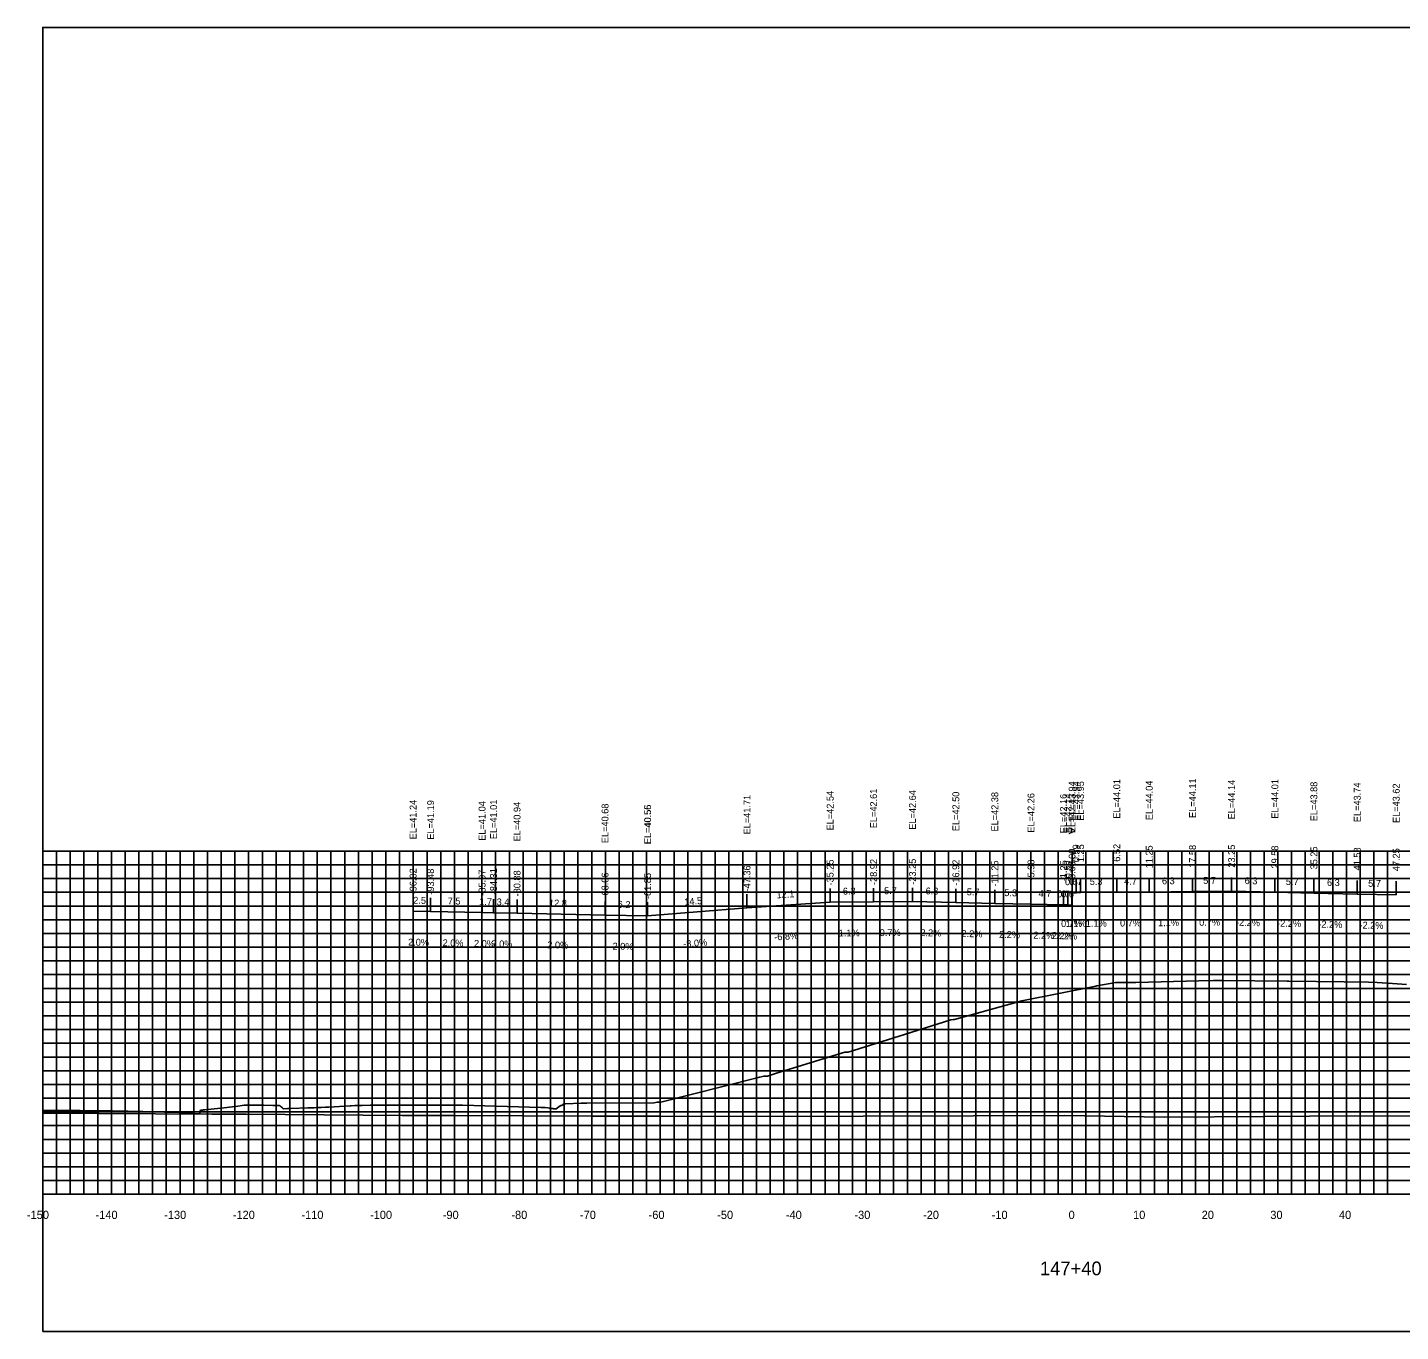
# Model space of a CAD drawing. Extents: x 1800880 to 1818864, y 245271 to 250560.
# Drawn here: x 1808027.2 to 1808227.3, y 249144.1 to 249334.1 of the extents above; entities that cross this region are included whole.
import ezdxf

# ---------------------------------------------------------------- set-up
doc = ezdxf.new("R2010")
doc.units = 0
for name, color, linetype in [('ANNO-TXT', 7, 'Continuous'), ('AXIS', 7, 'Continuous'), ('CL-CNST', 7, 'Continuous'), ('DESIGN - DRAINAGE - Bridges', 7, 'Continuous'), ('Level 32', 7, 'Continuous'), ('Level 37', 7, 'Continuous'), ('Level 46', 7, 'Continuous'), ('Level 62', 7, 'Continuous'), ('SHT-BDR', 7, 'Continuous')]:
    doc.layers.add(name, color=color, linetype=linetype)

msp = doc.modelspace()

# ---------------------------------------------------------------- linework, layer by layer
at = {"layer": 'AXIS'}
msp.add_lwpolyline([(1808179.41, 249207.99), (1808180, 249207.99), (1808180.66, 249208), (1808185.93, 249208.06), (1808190.66, 249208.09), (1808196.98, 249208.16), (1808202.66, 249208.2), (1808208.98, 249208.06), (1808214.66, 249207.93), (1808220.98, 249207.79), (1808226.66, 249207.67)], dxfattribs=at)
at = {"layer": 'CL-CNST'}
msp.add_lwpolyline([(1808029.41, 249176.27), (1808033.98, 249176.27), (1808034.88, 249176.27), (1808039.59, 249176.22), (1808046.24, 249176.05), (1808046.67, 249176.04), (1808047.17, 249176.03), (1808047.75, 249176.01), (1808048.45, 249175.99), (1808049.28, 249175.97), (1808049.62, 249175.96), (1808050.17, 249175.91), (1808050.69, 249175.87), (1808051, 249175.85), (1808051.2, 249175.83), (1808051.35, 249175.82), (1808051.46, 249175.81), (1808051.55, 249175.8), (1808051.62, 249175.79), (1808051.68, 249175.79), (1808051.72, 249175.79), (1808051.76, 249175.78), (1808052.26, 249175.75), (1808052.41, 249176.29), (1808052.45, 249176.32), (1808052.7, 249176.32), (1808052.82, 249176.35), (1808052.84, 249176.35), (1808053.01, 249176.35), (1808056.23, 249176.71), (1808056.63, 249176.76), (1808057.08, 249176.81), (1808057.38, 249176.84), (1808057.53, 249176.85), (1808058.78, 249177.02), (1808059.21, 249177.02), (1808060.08, 249177.01), (1808061.55, 249177.01), (1808061.62, 249177.01), (1808062.93, 249177), (1808063.15, 249177), (1808063.89, 249176.97), (1808063.96, 249176.94), (1808063.97, 249176.93), (1808063.97, 249176.93), (1808063.97, 249176.93), (1808063.98, 249176.92), (1808063.98, 249176.92), (1808063.99, 249176.91), (1808064, 249176.91), (1808064.01, 249176.9), (1808064.02, 249176.89), (1808064.04, 249176.88), (1808064.06, 249176.86), (1808064.08, 249176.84), (1808064.13, 249176.81), (1808064.17, 249176.78), (1808064.22, 249176.73), (1808064.28, 249176.68), (1808064.31, 249176.65), (1808064.34, 249176.63), (1808064.36, 249176.61), (1808064.38, 249176.6), (1808064.39, 249176.59), (1808064.4, 249176.58), (1808064.41, 249176.57), (1808064.42, 249176.56), (1808064.42, 249176.56), (1808064.43, 249176.55), (1808064.43, 249176.55), (1808064.44, 249176.55), (1808064.44, 249176.54), (1808064.44, 249176.54), (1808064.45, 249176.54), (1808064.45, 249176.53), (1808064.45, 249176.53), (1808064.46, 249176.53), (1808064.46, 249176.53), (1808064.46, 249176.53), (1808064.46, 249176.53), (1808064.46, 249176.52), (1808064.49, 249176.48), (1808065.05, 249176.53), (1808065.54, 249176.53), (1808068.03, 249176.62), (1808068.3, 249176.62), (1808068.48, 249176.63), (1808068.62, 249176.63), (1808068.98, 249176.66), (1808069.42, 249176.68), (1808069.46, 249176.68), (1808069.96, 249176.7), (1808070.63, 249176.72), (1808071.09, 249176.73), (1808074.19, 249176.94), (1808074.37, 249176.95), (1808074.9, 249176.96), (1808075.7, 249176.98), (1808075.78, 249176.98), (1808075.96, 249176.98), (1808077.14, 249177.01), (1808078.47, 249177.04), (1808079.84, 249177.03), (1808089.85, 249177.03), (1808089.91, 249177.03), (1808090.58, 249177.04), (1808101.97, 249176.71), (1808102.09, 249176.7), (1808102.59, 249176.69), (1808102.61, 249176.69), (1808103, 249176.63), (1808103.23, 249176.6), (1808103.39, 249176.58), (1808103.5, 249176.56), (1808103.58, 249176.55), (1808103.64, 249176.54), (1808103.69, 249176.54), (1808103.73, 249176.53), (1808103.77, 249176.53), (1808103.8, 249176.52), (1808103.82, 249176.52), (1808103.84, 249176.52), (1808103.86, 249176.51), (1808103.88, 249176.51), (1808103.89, 249176.51), (1808103.91, 249176.51), (1808103.92, 249176.51), (1808104.17, 249176.48), (1808104.21, 249176.51), (1808104.8, 249176.95), (1808104.89, 249176.97), (1808105.09, 249176.99), (1808105.21, 249177.15), (1808105.28, 249177.16), (1808105.43, 249177.21), (1808105.57, 249177.21), (1808107.85, 249177.31), (1808108.28, 249177.31), (1808108.3, 249177.31), (1808108.71, 249177.3), (1808118.51, 249177.39), (1808118.97, 249177.48), (1808119.23, 249177.48), (1808119.47, 249177.48), (1808133.33, 249180.98), (1808133.84, 249181.11), (1808134.52, 249181.28), (1808134.58, 249181.28), (1808134.91, 249181.28), (1808135.02, 249181.28), (1808136.34, 249181.68), (1808146.29, 249184.77), (1808146.68, 249184.77), (1808146.8, 249184.77), (1808154.99, 249187.32), (1808161.75, 249189.48), (1808162.08, 249189.49), (1808162.3, 249189.5), (1808172.11, 249192.23), (1808182.9, 249194.39), (1808183.05, 249194.42), (1808185.79, 249194.91), (1808185.95, 249194.91), (1808186.27, 249194.91), (1808186.58, 249194.91), (1808186.93, 249194.91), (1808187.48, 249194.91), (1808188.69, 249194.9), (1808197.88, 249195.14), (1808200.01, 249195.19), (1808201.31, 249195.18), (1808210.77, 249195.08), (1808210.93, 249195.08), (1808211.03, 249195.08), (1808219.09, 249195), (1808222.6, 249194.97), (1808223.9, 249194.89), (1808226.1, 249194.75), (1808228.17, 249194.62)], dxfattribs=at)
at = {"layer": 'DESIGN - DRAINAGE - Bridges'}
for p, q in [((1808029.35, 249214.05), (1808029.41, 249214.05)), ((1808029.41, 249164.05), (1808029.41, 249214.05)), ((1808029.35, 249204.05), (1808029.41, 249204.05)), ((1808029.35, 249194.05), (1808029.41, 249194.05)), ((1808029.35, 249184.05), (1808029.41, 249184.05)), ((1808029.35, 249174.05), (1808029.41, 249174.05)), ((1808029.35, 249164.05), (1808029.41, 249164.05)), ((1808029.41, 249164.05), (1808329.41, 249164.05)), ((1808029.41, 249163.99), (1808029.41, 249164.05)), ((1808039.41, 249163.99), (1808039.41, 249164.05)), ((1808049.41, 249163.99), (1808049.41, 249164.05)), ((1808059.41, 249163.99), (1808059.41, 249164.05)), ((1808069.41, 249163.99), (1808069.41, 249164.05)), ((1808079.41, 249163.99), (1808079.41, 249164.05)), ((1808089.41, 249163.99), (1808089.41, 249164.05)), ((1808099.41, 249163.99), (1808099.41, 249164.05)), ((1808109.41, 249163.99), (1808109.41, 249164.05)), ((1808119.41, 249163.99), (1808119.41, 249164.05)), ((1808129.41, 249163.99), (1808129.41, 249164.05)), ((1808139.41, 249163.99), (1808139.41, 249164.05)), ((1808149.41, 249163.99), (1808149.41, 249164.05)), ((1808159.41, 249163.99), (1808159.41, 249164.05)), ((1808169.41, 249163.99), (1808169.41, 249164.05)), ((1808179.41, 249163.99), (1808179.41, 249164.05)), ((1808189.41, 249163.99), (1808189.41, 249164.05)), ((1808199.41, 249163.99), (1808199.41, 249164.05)), ((1808209.41, 249163.99), (1808209.41, 249164.05)), ((1808219.41, 249163.99), (1808219.41, 249164.05))]:
    msp.add_line(p, q, dxfattribs=at)
at = {"layer": 'Level 37'}
for p, q in [((1808179.41, 249207.99), (1808179.41, 249209.99)), ((1808180, 249207.99), (1808180, 249209.99)), ((1808180.66, 249208), (1808180.66, 249210)), ((1808185.93, 249208.06), (1808185.93, 249210.06)), ((1808190.66, 249208.09), (1808190.66, 249210.09)), ((1808196.98, 249208.16), (1808196.98, 249210.16)), ((1808202.66, 249208.2), (1808202.66, 249210.2)), ((1808208.98, 249208.06), (1808208.98, 249210.06)), ((1808214.66, 249207.93), (1808214.66, 249209.93)), ((1808144.16, 249206.59), (1808144.16, 249208.59)), ((1808150.48, 249206.66), (1808150.48, 249208.66)), ((1808156.16, 249206.69), (1808156.16, 249208.69)), ((1808162.48, 249206.56), (1808162.48, 249208.56)), ((1808168.16, 249206.43), (1808168.16, 249208.43)), ((1808173.43, 249206.32), (1808173.43, 249208.32)), ((1808178.16, 249206.21), (1808178.16, 249208.21)), ((1808178.81, 249206.2), (1808178.81, 249208.2)), ((1808179.4, 249206.18), (1808179.4, 249208.18)), ((1808220.98, 249207.79), (1808220.98, 249209.79)), ((1808226.66, 249207.67), (1808226.66, 249209.67)), ((1808083.38, 249205.29), (1808083.38, 249207.29)), ((1808085.93, 249205.24), (1808085.93, 249207.24)), ((1808093.43, 249205.09), (1808093.43, 249207.09)), ((1808095.1, 249205.06), (1808095.1, 249207.06)), ((1808098.53, 249204.99), (1808098.53, 249206.99)), ((1808111.35, 249204.73), (1808111.35, 249206.73)), ((1808117.56, 249204.61), (1808117.56, 249206.61)), ((1808117.56, 249204.6), (1808117.56, 249206.6)), ((1808132.04, 249205.76), (1808132.04, 249207.76))]:
    msp.add_line(p, q, dxfattribs=at)
msp.add_lwpolyline([(1808029.41, 249144.05), (1808329.41, 249144.05), (1808329.41, 249334.05), (1808029.41, 249334.05)], close=True, dxfattribs=at)
at = {"layer": 'Level 46'}
for p, q in [((1808029.41, 249214.05), (1808329.41, 249214.05)), ((1808029.41, 249164.05), (1808029.41, 249214.05)), ((1808031.41, 249164.05), (1808031.41, 249214.05)), ((1808033.41, 249164.05), (1808033.41, 249214.05)), ((1808035.41, 249164.05), (1808035.41, 249214.05)), ((1808037.41, 249164.05), (1808037.41, 249214.05)), ((1808039.41, 249164.05), (1808039.41, 249214.05)), ((1808041.41, 249164.05), (1808041.41, 249214.05)), ((1808043.41, 249164.05), (1808043.41, 249214.05)), ((1808045.41, 249164.05), (1808045.41, 249214.05)), ((1808047.41, 249164.05), (1808047.41, 249214.05)), ((1808049.41, 249164.05), (1808049.41, 249214.05)), ((1808051.41, 249164.05), (1808051.41, 249214.05)), ((1808053.41, 249164.05), (1808053.41, 249214.05)), ((1808055.41, 249164.05), (1808055.41, 249214.05)), ((1808057.41, 249164.05), (1808057.41, 249214.05)), ((1808059.41, 249164.05), (1808059.41, 249214.05)), ((1808061.41, 249164.05), (1808061.41, 249214.05)), ((1808063.41, 249164.05), (1808063.41, 249214.05)), ((1808065.41, 249164.05), (1808065.41, 249214.05)), ((1808067.41, 249164.05), (1808067.41, 249214.05)), ((1808069.41, 249164.05), (1808069.41, 249214.05)), ((1808071.41, 249164.05), (1808071.41, 249214.05)), ((1808073.41, 249164.05), (1808073.41, 249214.05)), ((1808075.41, 249164.05), (1808075.41, 249214.05)), ((1808077.41, 249164.05), (1808077.41, 249214.05)), ((1808079.41, 249164.05), (1808079.41, 249214.05)), ((1808081.41, 249164.05), (1808081.41, 249214.05)), ((1808083.41, 249164.05), (1808083.41, 249214.05)), ((1808085.41, 249164.05), (1808085.41, 249214.05)), ((1808087.41, 249164.05), (1808087.41, 249214.05)), ((1808089.41, 249164.05), (1808089.41, 249214.05)), ((1808091.41, 249164.05), (1808091.41, 249214.05)), ((1808093.41, 249164.05), (1808093.41, 249214.05)), ((1808095.41, 249164.05), (1808095.41, 249214.05)), ((1808097.41, 249164.05), (1808097.41, 249214.05)), ((1808099.41, 249164.05), (1808099.41, 249214.05)), ((1808101.41, 249164.05), (1808101.41, 249214.05)), ((1808103.41, 249164.05), (1808103.41, 249214.05)), ((1808105.41, 249164.05), (1808105.41, 249214.05)), ((1808107.41, 249164.05), (1808107.41, 249214.05)), ((1808109.41, 249164.05), (1808109.41, 249214.05)), ((1808111.41, 249164.05), (1808111.41, 249214.05)), ((1808113.41, 249164.05), (1808113.41, 249214.05)), ((1808115.41, 249164.05), (1808115.41, 249214.05)), ((1808117.41, 249164.05), (1808117.41, 249214.05)), ((1808119.41, 249164.05), (1808119.41, 249214.05)), ((1808121.41, 249164.05), (1808121.41, 249214.05)), ((1808123.41, 249164.05), (1808123.41, 249214.05)), ((1808125.41, 249164.05), (1808125.41, 249214.05)), ((1808127.41, 249164.05), (1808127.41, 249214.05)), ((1808129.41, 249164.05), (1808129.41, 249214.05)), ((1808131.41, 249164.05), (1808131.41, 249214.05)), ((1808133.41, 249164.05), (1808133.41, 249214.05)), ((1808135.41, 249164.05), (1808135.41, 249214.05)), ((1808137.41, 249164.05), (1808137.41, 249214.05)), ((1808139.41, 249164.05), (1808139.41, 249214.05)), ((1808141.41, 249164.05), (1808141.41, 249214.05)), ((1808143.41, 249164.05), (1808143.41, 249214.05)), ((1808145.41, 249164.05), (1808145.41, 249214.05)), ((1808147.41, 249164.05), (1808147.41, 249214.05)), ((1808149.41, 249164.05), (1808149.41, 249214.05)), ((1808151.41, 249164.05), (1808151.41, 249214.05)), ((1808153.41, 249164.05), (1808153.41, 249214.05)), ((1808155.41, 249164.05), (1808155.41, 249214.05)), ((1808157.41, 249164.05), (1808157.41, 249214.05)), ((1808159.41, 249164.05), (1808159.41, 249214.05)), ((1808161.41, 249164.05), (1808161.41, 249214.05)), ((1808163.41, 249164.05), (1808163.41, 249214.05)), ((1808165.41, 249164.05), (1808165.41, 249214.05)), ((1808167.41, 249164.05), (1808167.41, 249214.05)), ((1808169.41, 249164.05), (1808169.41, 249214.05)), ((1808171.41, 249164.05), (1808171.41, 249214.05)), ((1808173.41, 249164.05), (1808173.41, 249214.05)), ((1808175.41, 249164.05), (1808175.41, 249214.05)), ((1808177.41, 249164.05), (1808177.41, 249214.05)), ((1808179.41, 249164.05), (1808179.41, 249214.05)), ((1808181.41, 249164.05), (1808181.41, 249214.05)), ((1808183.41, 249164.05), (1808183.41, 249214.05)), ((1808185.41, 249164.05), (1808185.41, 249214.05)), ((1808187.41, 249164.05), (1808187.41, 249214.05)), ((1808189.41, 249164.05), (1808189.41, 249214.05)), ((1808191.41, 249164.05), (1808191.41, 249214.05)), ((1808193.41, 249164.05), (1808193.41, 249214.05)), ((1808195.41, 249164.05), (1808195.41, 249214.05)), ((1808197.41, 249164.05), (1808197.41, 249214.05)), ((1808199.41, 249164.05), (1808199.41, 249214.05)), ((1808201.41, 249164.05), (1808201.41, 249214.05)), ((1808203.41, 249164.05), (1808203.41, 249214.05)), ((1808205.41, 249164.05), (1808205.41, 249214.05)), ((1808207.41, 249164.05), (1808207.41, 249214.05)), ((1808209.41, 249164.05), (1808209.41, 249214.05)), ((1808211.41, 249164.05), (1808211.41, 249214.05)), ((1808213.41, 249164.05), (1808213.41, 249214.05)), ((1808215.41, 249164.05), (1808215.41, 249214.05)), ((1808217.41, 249164.05), (1808217.41, 249214.05)), ((1808219.41, 249164.05), (1808219.41, 249214.05)), ((1808221.41, 249164.05), (1808221.41, 249214.05)), ((1808223.41, 249164.05), (1808223.41, 249214.05)), ((1808225.41, 249164.05), (1808225.41, 249214.05)), ((1808029.41, 249212.05), (1808329.41, 249212.05)), ((1808029.41, 249210.05), (1808329.41, 249210.05)), ((1808029.41, 249208.05), (1808329.41, 249208.05)), ((1808029.41, 249206.05), (1808329.41, 249206.05)), ((1808029.41, 249204.05), (1808329.41, 249204.05)), ((1808029.41, 249202.05), (1808329.41, 249202.05)), ((1808029.41, 249200.05), (1808329.41, 249200.05)), ((1808029.41, 249198.05), (1808329.41, 249198.05)), ((1808029.41, 249196.05), (1808329.41, 249196.05)), ((1808029.41, 249194.05), (1808329.41, 249194.05)), ((1808029.41, 249192.05), (1808329.41, 249192.05)), ((1808029.41, 249190.05), (1808329.41, 249190.05)), ((1808029.41, 249188.05), (1808329.41, 249188.05)), ((1808029.41, 249186.05), (1808329.41, 249186.05)), ((1808029.41, 249184.05), (1808329.41, 249184.05)), ((1808029.41, 249182.05), (1808329.41, 249182.05)), ((1808029.41, 249180.05), (1808329.41, 249180.05)), ((1808029.41, 249178.05), (1808329.41, 249178.05)), ((1808029.41, 249176.05), (1808329.41, 249176.05)), ((1808029.41, 249174.05), (1808329.41, 249174.05)), ((1808029.41, 249172.05), (1808329.41, 249172.05)), ((1808029.41, 249170.05), (1808329.41, 249170.05)), ((1808029.41, 249168.05), (1808329.41, 249168.05)), ((1808029.41, 249166.05), (1808329.41, 249166.05)), ((1808029.41, 249164.05), (1808329.41, 249164.05))]:
    msp.add_line(p, q, dxfattribs=at)
at = {"layer": 'Level 62'}
for points in [[(1808117.56, 249204.6), (1808132.04, 249205.76), (1808144.16, 249206.59), (1808150.48, 249206.66), (1808156.16, 249206.69), (1808162.48, 249206.56), (1808168.16, 249206.43), (1808173.43, 249206.32), (1808178.16, 249206.21), (1808178.81, 249206.2), (1808179.4, 249206.18)], [(1808083.38, 249205.29), (1808085.93, 249205.24), (1808093.43, 249205.09), (1808095.1, 249205.06), (1808098.53, 249204.99), (1808111.35, 249204.73), (1808117.56, 249204.61)], [(1808029.41, 249175.86), (1808054.04, 249175.7), (1808059.07, 249175.7), (1808081.79, 249175.54), (1808089.41, 249175.55), (1808109.55, 249175.41), (1808119.34, 249175.44), (1808137.3, 249175.38), (1808148.95, 249175.44), (1808165.06, 249175.46), (1808178.3, 249175.53), (1808192.82, 249175.28), (1808207.45, 249175.36), (1808220.57, 249175.5), (1808232.67, 249175.43), (1808248.33, 249175.52), (1808260.17, 249175.72), (1808276.08, 249175.82), (1808287.64, 249175.5), (1808303.84, 249175.61), (1808320.56, 249175.02), (1808329.41, 249175.09)]]:
    msp.add_lwpolyline(points, dxfattribs=at)

# ---------------------------------------------------------------- texts
for s, p in [('-150', (1808027.1, 249160.45)), ('-140', (1808037.1, 249160.45)), ('-130', (1808047.1, 249160.45)), ('-120', (1808057.1, 249160.45)), ('-110', (1808067.1, 249160.45)), ('-100', (1808077.1, 249160.45)), ('-90', (1808087.7, 249160.45)), ('-80', (1808097.7, 249160.45)), ('-70', (1808107.7, 249160.45)), ('-60', (1808117.7, 249160.45)), ('-50', (1808127.7, 249160.45)), ('-40', (1808137.7, 249160.45)), ('-30', (1808147.7, 249160.45)), ('-20', (1808157.7, 249160.45)), ('-10', (1808167.7, 249160.45)), ('0', (1808178.91, 249160.45)), ('10', (1808188.31, 249160.45)), ('20', (1808198.31, 249160.45)), ('30', (1808208.31, 249160.45)), ('40', (1808218.31, 249160.45))]:
    msp.add_text(s, height=1.2).set_placement(p)
at = {"layer": 'ANNO-TXT'}
for s, rotation, p in [('0.6', 0.3792, (1808178.39, 249209.08)), ('0.7', 0.6299, (1808179.03, 249209.08)), ('5.3', 0.6299, (1808182, 249209.11)), ('4.7', 0.3792, (1808187, 249209.16)), ('6.3', 0.6299, (1808192.52, 249209.21)), ('5.7', 0.3792, (1808198.53, 249209.27)), ('6.3', 358.7397, (1808204.56, 249209.25)), ('5.7', 358.7397, (1808210.56, 249209.12)), ('6.3', 358.7397, (1808216.56, 249208.99)), ('12.1', 3.9121, (1808136.37, 249207.16)), ('6.3', 0.6299, (1808146.02, 249207.71)), ('5.7', 0.3792, (1808152.03, 249207.77)), ('6.3', 358.7397, (1808158.06, 249207.75)), ('5.7', 358.7397, (1808164.06, 249207.62)), ('5.3', 358.7397, (1808169.53, 249207.5)), ('4.7', 358.7397, (1808174.53, 249207.39)), ('0.7', 358.7397, (1808177.23, 249207.33)), ('0.6', 358.7397, (1808177.83, 249207.32)), ('5.7', 358.7397, (1808222.56, 249208.86)), ('2.5', 358.8657, (1808083.39, 249206.39)), ('7.5', 358.8657, (1808088.42, 249206.29)), ('1.7', 358.8657, (1808093, 249206.2)), ('3.4', 358.8657, (1808095.55, 249206.15)), ('12.8', 358.8613, (1808103.18, 249206)), ('6.2', 358.8613, (1808113.19, 249205.8)), ('14.5', 4.5567, (1808122.94, 249206.14)), ('0.7%', 0.3792, (1808177.82, 249202.98)), ('1.1%', 0.6299, (1808178.47, 249202.98)), ('1.1%', 0.6299, (1808181.43, 249203.01)), ('0.7%', 0.3792, (1808186.41, 249203.06)), ('1.1%', 0.6299, (1808191.96, 249203.1)), ('0.7%', 0.3792, (1808197.94, 249203.16)), ('-2.2%', 358.7397, (1808203.3, 249203.18)), ('-2.2%', 358.7397, (1808209.3, 249203.05)), ('-2.2%', 358.7397, (1808215.3, 249202.92)), ('-6.8%', 3.9121, (1808136.04, 249201.02)), ('-1.1%', 0.6299, (1808144.97, 249201.6)), ('-0.7%', 0.3792, (1808150.94, 249201.66)), ('2.2%', 358.7397, (1808157.3, 249201.67)), ('2.2%', 358.7397, (1808163.3, 249201.54)), ('2.2%', 358.7397, (1808168.77, 249201.42)), ('2.2%', 358.7397, (1808173.77, 249201.31)), ('2.2%', 358.7397, (1808176.46, 249201.25)), ('2.2%', 358.7397, (1808177.09, 249201.23)), ('-2.2%', 358.7397, (1808221.3, 249202.78)), ('2.0%', 358.8657, (1808082.64, 249200.3)), ('2.0%', 358.8657, (1808087.67, 249200.2)), ('2.0%', 358.8657, (1808092.25, 249200.11)), ('2.0%', 358.8657, (1808094.8, 249200.06)), ('2.0%', 358.8613, (1808102.93, 249199.9)), ('2.0%', 358.8613, (1808112.44, 249199.71)), ('-8.0%', 4.5567, (1808122.79, 249200.01))]:
    msp.add_text(s, height=1, rotation=rotation, dxfattribs=at).set_placement(p)
at = {"layer": 'DESIGN - DRAINAGE - Bridges'}
for s, height, p in [('>', 1.5, (1808178.8, 249216.3)), ('-', 0.0001, (1808029.41, 249164.05))]:
    msp.add_text(s, height=height, dxfattribs=at).set_placement(p)
at = {"layer": 'Level 32'}
msp.add_text('147+40', height=2, dxfattribs=at).set_placement((1808174.73, 249152.25))
at = {"layer": 'SHT-BDR'}
for s, p in [('EL=43.94', (1808179.91, 249218.46)), ('EL=43.94', (1808180.5, 249218.46)), ('EL=43.95', (1808181.16, 249218.47)), ('EL=44.01', (1808186.43, 249218.78)), ('EL=44.04', (1808191.16, 249218.56)), ('EL=44.11', (1808197.48, 249218.88)), ('EL=44.14', (1808203.16, 249218.67)), ('EL=44.01', (1808209.48, 249218.78)), ('EL=43.88', (1808215.16, 249218.4)), ('EL=43.74', (1808221.48, 249218.27)), ('EL=41.71', (1808132.54, 249216.48)), ('EL=42.54', (1808144.66, 249217.06)), ('EL=42.61', (1808150.98, 249217.38)), ('EL=42.64', (1808156.66, 249217.17)), ('EL=42.50', (1808162.98, 249216.95)), ('EL=42.38', (1808168.66, 249216.9)), ('EL=42.26', (1808173.93, 249216.74)), ('EL=42.16', (1808178.66, 249216.64)), ('EL=42.14', (1808179.31, 249216.67)), ('EL=42.13', (1808179.9, 249216.66)), ('EL=43.62', (1808227.16, 249218.14)), ('EL=41.24', (1808083.88, 249215.76)), ('EL=41.19', (1808086.43, 249215.71)), ('EL=41.04', (1808093.93, 249215.56)), ('EL=41.01', (1808095.6, 249215.78)), ('EL=40.94', (1808099.03, 249215.46)), ('EL=40.68', (1808111.85, 249215.21)), ('EL=40.55', (1808118.06, 249215.08)), ('EL=40.56', (1808118.06, 249215.04)), ('-0.00', (1808179.91, 249211.36)), ('0.59', (1808180.5, 249212.43)), ('1.25', (1808181.16, 249212.44)), ('6.52', (1808186.43, 249212.5)), ('11.25', (1808191.16, 249211.54)), ('17.58', (1808197.48, 249211.61)), ('23.25', (1808203.16, 249211.64)), ('29.58', (1808209.48, 249211.51)), ('35.25', (1808215.16, 249211.38)), ('41.58', (1808221.48, 249211.24)), ('47.25', (1808227.16, 249211.12)), ('-47.36', (1808132.54, 249208.17)), ('-35.25', (1808144.66, 249209.04)), ('-28.92', (1808150.98, 249209.11)), ('-23.25', (1808156.66, 249209.15)), ('-16.92', (1808162.98, 249209.01)), ('-11.25', (1808168.66, 249208.89)), ('-5.98', (1808173.93, 249209.76)), ('-1.25', (1808178.66, 249209.66)), ('-0.59', (1808179.31, 249209.65)), ('-0.00', (1808179.9, 249209.55)), ('-96.02', (1808083.88, 249207.75)), ('-93.48', (1808086.43, 249207.7)), ('-85.97', (1808093.93, 249207.55)), ('-84.31', (1808095.6, 249207.77)), ('-80.88', (1808099.03, 249207.45)), ('-68.06', (1808111.85, 249207.14)), ('-61.85', (1808118.06, 249207.06)), ('-61.85', (1808118.06, 249207.07))]:
    msp.add_text(s, height=1, rotation=90, dxfattribs=at).set_placement(p)

doc.saveas('drawing.dxf')
